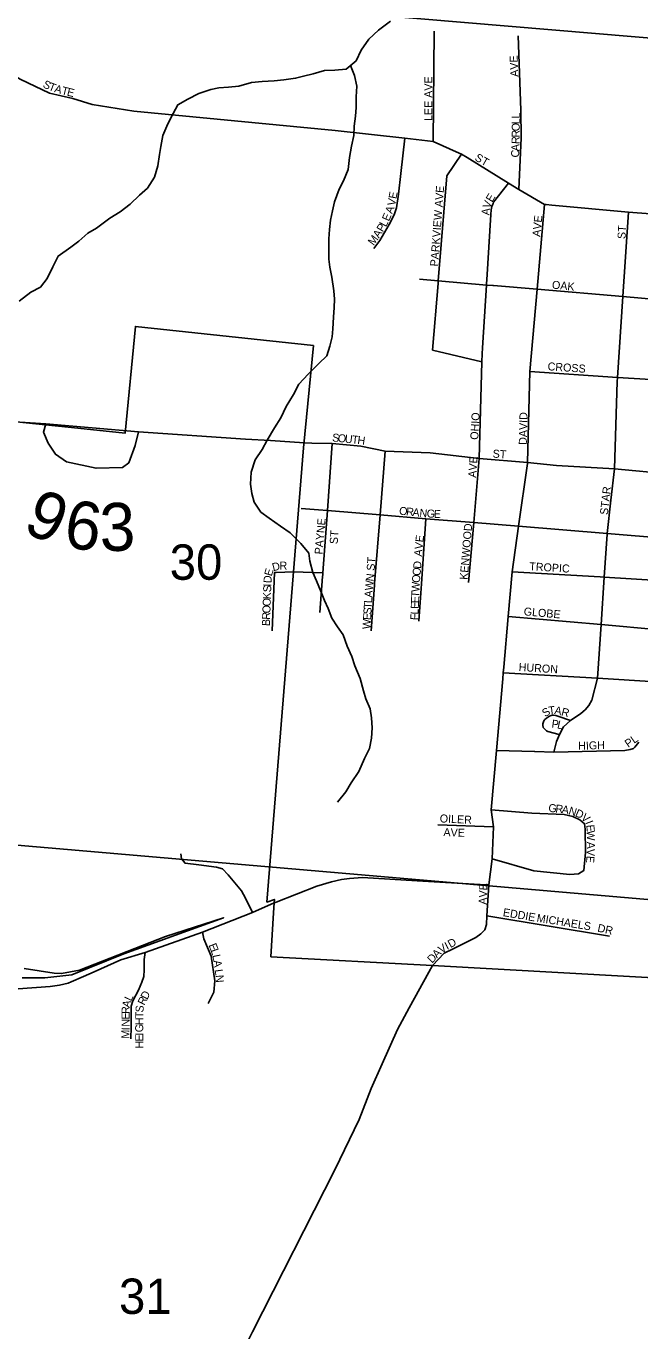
# Model space of a CAD drawing. Extents: x 1715311 to 2083412, y 146837 to 553079.
# Drawn here: x 1922693 to 1926526, y 376689 to 384841 of the extents above; entities that cross this region are included whole.
import ezdxf

# ---------------------------------------------------------------- set-up
doc = ezdxf.new("R2010")
doc.units = 0
for name, color, linetype in [('GM_X_City_Street', 7, 'Continuous'), ('GM_X_City_Street_Text', 7, 'Continuous'), ('GM_X_Corporation', 7, 'Continuous'), ('GM_X_County_Road', 7, 'Continuous'), ('GM_X_Minor_River', 7, 'Continuous'), ('GM_X_Section', 7, 'Continuous'), ('GM_X_Section_Text', 7, 'Continuous'), ('GM_X_State_Route', 7, 'Continuous'), ('GM_X_Township_Road', 7, 'Continuous'), ('GM_X_Township_Road_Text', 7, 'Continuous'), ('GM_X_Township_Subdivision', 7, 'Continuous'), ('GM_X_Township_Subdivision_Text', 7, 'Continuous')]:
    doc.layers.add(name, color=color, linetype=linetype)

msp = doc.modelspace()

# ---------------------------------------------------------------- linework, layer by layer
at = {"layer": 'GM_X_City_Street'}
for points in [[(1925235.5, 384119), (1925241.5, 384808.7)], [(1925770.8, 383820.3), (1925785, 384142.7), (1925782.2, 384314.8), (1925764.8, 384780.7)], [(1922704, 384486), (1922839.4, 384422.1), (1922984.8, 384387.5), (1923105.4, 384352), (1923365.5, 384309.4), (1924621.9, 384189.2), (1925058.1, 384139.8), (1925235.5, 384119), (1925397, 384047.5), (1925411.7, 384041), (1925446.7, 384019.5)], [(1924864.6, 383451.4), (1924901.6, 383501.8), (1924960.9, 383600.4), (1924990.7, 383661.7), (1925006.2, 383705), (1925018.9, 383790), (1925032.7, 383919.7), (1925058.1, 384139.8)], [(1925265.2, 383232.6), (1925265.2, 383232.9), (1925266.5, 383248.9), (1925320, 383905.1), (1925411.7, 384041)], [(1925446.7, 384019.5), (1925705.1, 383860.3), (1925770.8, 383820.3), (1925930.9, 383726.6), (1925941.5, 383725.6), (1925976.1, 383722.4)], [(1925609.1, 383733), (1925612.5, 383741.7), (1925705.1, 383860.3)], [(1925570.1, 383256.1), (1925595.1, 383663.3), (1925598, 383691.9), (1925602.2, 383714.2), (1925607.1, 383727.9), (1925609.1, 383733)], [(1925824.9, 382113.4), (1925838.1, 382681.9), (1925883.8, 383196.3), (1925930.9, 383726.6)], [(1925976.1, 383722.4), (1926454.5, 383678), (1926839.1, 383649)], [(1926419.6, 383150.6), (1926454.5, 383678)], [(1925149.2, 383258.9), (1925266.5, 383248.9), (1925568.1, 383223.2), (1925608.4, 383219.8), (1925611.3, 383219.5)], [(1925544, 382830.7), (1925568.1, 383223.2), (1925568.7, 383233.5), (1925570.1, 383256.1)], [(1925538.6, 382743), (1925231.2, 382816.1), (1925265.2, 383232.6)], [(1925611.3, 383219.5), (1925883.8, 383196.3), (1926419.6, 383150.6), (1926792, 383118.9)], [(1926384.4, 382620.7), (1926386.1, 382646.2), (1926419.6, 383150.6)], [(1925522.8, 382138.6), (1925538.6, 382743), (1925541.7, 382792.6), (1925544, 382830.7)], [(1925838.1, 382681.9), (1926386.1, 382646.2), (1926766.4, 382621.4), (1927132.3, 382597.6), (1927352.8, 382583.2), (1927486.9, 382571.2), (1927820.5, 382531.1)], [(1926345, 381878.6), (1926367.2, 382074.8), (1926384.3, 382619.3), (1926384.4, 382620.7)], [(1924476.5, 382236), (1924604.4, 382232.3), (1924782.7, 382217.3), (1924935.5, 382186), (1925216.8, 382175.6), (1925522.8, 382138.6), (1925824.9, 382113.4)], [(1924544.8, 381411.9), (1924545.8, 381425.3), (1924574, 381813.8), (1924604.4, 382232.3)], [(1924869.5, 381358.9), (1924903.6, 381786.7), (1924935.5, 382186)], [(1925456, 381364.1), (1925488.3, 381738.8), (1925522.8, 382138.6)], [(1926321.2, 381667.5), (1926321.6, 381671), (1926345, 381878.6)], [(1924411.4, 381827.2), (1924519.4, 381818.3), (1924519.7, 381818.3)], [(1924519.7, 381818.3), (1924574, 381813.8), (1924903.6, 381786.7), (1925189.4, 381763.1), (1925488.3, 381738.8), (1925768.5, 381716), (1926321.6, 381671), (1926698.1, 381640.4), (1927065.6, 381610.5)], [(1925161.3, 381356), (1925189.4, 381763.1)], [(1926261.3, 380766.6), (1926283.5, 381101.1), (1926303.2, 381397.6), (1926321.1, 381666.5), (1926321.2, 381667.5)], [(1924255.4, 381428), (1924363.2, 381431.9)], [(1924363.2, 381431.9), (1924545.8, 381425.3)], [(1924527.7, 381177.6), (1924544.1, 381402.8), (1924544.8, 381411.9)], [(1925728.1, 381431.8), (1926277.5, 381399.1)], [(1926277.5, 381399.1), (1926277.5, 381399.1), (1926303.2, 381397.6), (1926672.7, 381375.6), (1927046.6, 381353.3)], [(1924848.5, 381063.3), (1924868.6, 381348), (1924869.5, 381358.9)], [(1925145.2, 381123.5), (1925161.3, 381356), (1925161.3, 381356)], [(1925702.6, 381151.5), (1926283.5, 381101.1), (1926648, 381069.5), (1927029.7, 381036.4)], [(1925672.9, 380800.6), (1926261.3, 380766.6), (1926625.5, 380744.4), (1927010.2, 380723.3)], [(1926093.7, 380503.1), (1926157.9, 380545.2), (1926184.3, 380569.9), (1926208.2, 380595.7), (1926226, 380629.4), (1926261.3, 380766.6)], [(1925989.4, 380305.3), (1926005.3, 380370.5), (1926023, 380414.2), (1926048.1, 380462), (1926093.7, 380503.1), (1926014.6, 380529.4), (1926001.3, 380534), (1925987.5, 380535.2), (1925980.6, 380534.9), (1925972.3, 380532.8), (1925962.2, 380529.4), (1925954.4, 380524.8), (1925942.4, 380517), (1925932.8, 380508.3), (1925926.3, 380499.7), (1925919.3, 380481.1), (1925919, 380472.9), (1925922.6, 380459.3), (1925931.4, 380447.6), (1925942.4, 380437), (1925951.3, 380432.9), (1926021, 380414.2)], [(1925630.4, 380314.8), (1925867.1, 380308.5), (1925869.7, 380308.5)], [(1925869.7, 380308.5), (1925989.4, 380305.3), (1926431.9, 380314), (1926464.7, 380321), (1926485.9, 380328.1), (1926493.8, 380336.5), (1926519, 380365.9)], [(1925602.9, 379638.2), (1925863.8, 379563.4), (1926089.5, 379540.8), (1926143.1, 379543.7), (1926175, 379564.3), (1926186.2, 379676.6), (1926185.2, 379823), (1926179.8, 379856.9), (1926150.7, 379880.8), (1926106.4, 379902), (1926052.4, 379914.2), (1925850.2, 379922.7), (1925598.1, 379945)], [(1925264.1, 379850.2), (1925612.7, 379837.7)], [(1925230.6, 378971), (1925303.1, 379048.5), (1925354.7, 379073.6), (1925501.1, 379146.1), (1925533.2, 379168.4), (1925558.3, 379194.8), (1925568, 379226.9), (1925570.8, 379281.3), (1925582, 379475.1)], [(1925570.8, 379281.3), (1926335.4, 379155)]]:
    msp.add_lwpolyline(points, dxfattribs=at)
at = {"layer": 'GM_X_Corporation'}
for points in [[(1926871.9, 378880.9), (1925230.6, 378971), (1924222, 379026.3), (1924238.3, 379301.2), (1924241.9, 379362.2), (1924243.2, 379384.3), (1924196.3, 379367.4), (1924425.8, 382205.5), (1924487.3, 382845), (1923375, 382964.1), (1923312, 382298.3), (1923016.3, 382329.7), (1921904.6, 382443.3)], [(1922681.5, 378953.2), (1922867.7, 378924.5), (1922913.8, 378920.8), (1923026.3, 378943.4), (1923563.5, 379153.1), (1923925.7, 379269.8), (1923302.5, 379045), (1922978, 378913.3), (1922809.7, 378893.7), (1922668.2, 378894.6)]]:
    msp.add_lwpolyline(points, dxfattribs=at)
at = {"layer": 'GM_X_County_Road'}
for points in [[(1921450.3, 385356.2), (1921709.9, 385163.8), (1921988, 384966.4), (1922230.3, 384795.3), (1922379.6, 384673.8), (1922655.4, 384508.9), (1922704, 384486)], [(1922328.1, 382387.8), (1922816.6, 382354.9), (1923394.6, 382306.8), (1924061.9, 382259.3), (1924218.9, 382252), (1924428.8, 382237.3), (1924476.5, 382236)], [(1923193.3, 374373.1), (1923215.2, 374421.6), (1923311.2, 374605.7), (1923539.7, 375036.4), (1923665, 375367.3), (1924059, 376586.2), (1924061.9, 376595.2), (1924107.1, 376682.7), (1924621.3, 377694.5), (1924771.9, 378009.6), (1924848.5, 378203.4), (1924915.5, 378356.8), (1925013.1, 378571.6), (1925085.6, 378706.8), (1925208.3, 378929.9), (1925230.6, 378971)]]:
    msp.add_lwpolyline(points, dxfattribs=at)
at = {"layer": 'GM_X_Minor_River'}
for points in [[(1924967.7, 384871.4), (1924893.4, 384815.9), (1924833, 384760.2), (1924784.6, 384690.5), (1924754.2, 384624.6), (1924691.9, 384571), (1924619.9, 384565.5), (1924556, 384563.9), (1924485.9, 384542.3), (1924425.9, 384528.7), (1924375.8, 384515), (1924301.8, 384505.5), (1924241.9, 384497.9), (1924165.9, 384494.4), (1924099.9, 384488.8), (1924021.9, 384465.3), (1923955.9, 384459.8), (1923895.9, 384454.1), (1923845.9, 384444.5), (1923771.8, 384418.9), (1923703.6, 384383.3), (1923639.5, 384349.7), (1923597, 384268), (1923570.6, 384216.1), (1923546.3, 384158.2), (1923533.8, 384088.2), (1923525.5, 384038.2), (1923515, 383968.2), (1923494.5, 383896.3), (1923450.1, 383828.5), (1923399.9, 383784.8), (1923341.5, 383729.1), (1923279.3, 383679.5), (1923215.1, 383639.9), (1923132.7, 383578.4), (1923078.6, 383546.7), (1923022.3, 383497), (1922972.1, 383459.3), (1922893.8, 383403.8), (1922859.3, 383335.9), (1922824.9, 383264.1), (1922782.6, 383210.3), (1922722.4, 383178.7), (1922650.1, 383123.1)], [(1924718.6, 384593.9), (1924743.6, 384532.6), (1924759.1, 384466.4), (1924754.6, 384398.4), (1924754.2, 384332.3), (1924749.8, 384278.3), (1924741.4, 384216.3), (1924739, 384158.3), (1924724.6, 384090.3), (1924712.1, 384020.3), (1924703.6, 383944.3), (1924675.2, 383874.4), (1924648.8, 383822.6), (1924618.3, 383742.7), (1924605.9, 383686.7), (1924593.6, 383628.8), (1924587.2, 383570.7), (1924582.8, 383510.7), (1924582.4, 383452.7), (1924583.9, 383384.6), (1924589.6, 383334.5), (1924601.1, 383272.4), (1924614.5, 383186.2), (1924618.1, 383134.1), (1924615.8, 383082.1), (1924613.4, 383022), (1924608.9, 382950), (1924604.6, 382900), (1924590.2, 382842), (1924571.8, 382780.1), (1924521.5, 382732.3), (1924455.1, 382666.7), (1924396.7, 382603), (1924362.3, 382539.2), (1924315.9, 382463.4), (1924283.4, 382393.6), (1924243.1, 382331.8), (1924198.6, 382254), (1924166.2, 382196.2), (1924123.8, 382130.4), (1924097.3, 382054.5), (1924094.8, 381978.4), (1924102.4, 381920.3), (1924116, 381866.1), (1924159.5, 381803.8), (1924211.2, 381767.4), (1924280.8, 381716.9), (1924342.5, 381674.5), (1924407.9, 381608), (1924457.5, 381547.6), (1924465.1, 381497.5), (1924482.6, 381427.3), (1924506.3, 381375), (1924535.7, 381304.8), (1924555.4, 381252.6), (1924579, 381202.4), (1924602.6, 381142.2), (1924638.2, 381087.9), (1924673.8, 381037.6), (1924697.3, 380967.3), (1924726.8, 380903.1), (1924746.4, 380842.9), (1924779.8, 380764.6), (1924799.3, 380688.4), (1924814.9, 380638.2), (1924840.5, 380576), (1924850.1, 380519.8), (1924853.6, 380455.8), (1924849.2, 380391.7), (1924836.8, 380327.7), (1924806.4, 380263.9), (1924769.9, 380184), (1924723.4, 380112.2), (1924689.1, 380056.4), (1924636.7, 379992.7)]]:
    msp.add_lwpolyline(points, dxfattribs=at)
at = {"layer": 'GM_X_Section'}
for points in [[(1921946.4, 390512.9), (1927828.2, 390090.9), (1927315.1, 384705.4), (1921387.4, 385205.6)], [(1921387.4, 385205.6), (1927315.1, 384705.4), (1926912.1, 379353.7), (1920992.4, 379865.9)], [(1920992.4, 379865.9), (1926912.1, 379353.7), (1926539.2, 374077.9), (1926287.1, 374098.4), (1920577.5, 374582.2)]]:
    msp.add_lwpolyline(points, close=True, dxfattribs=at)
at = {"layer": 'GM_X_State_Route'}
for points in [[(1925675.9, 380836.3), (1925702.6, 381151.5), (1925728.1, 381431.8), (1925768.5, 381716), (1925824.2, 382108.1)], [(1925824.2, 382108.1), (1925824.9, 382113.4), (1926005.6, 382095.7), (1926367.2, 382074.8), (1926723.8, 382040.6)], [(1925561.5, 379476.3), (1925582, 379475.1), (1925602.9, 379638.2), (1925612.7, 379837.7), (1925598.1, 379945), (1925630.4, 380314.8), (1925669.6, 380762.8), (1925672.9, 380800.6), (1925675.9, 380836.3)], [(1924253.8, 379366.9), (1924508.3, 379466.8), (1924599, 379494.6), (1924661.7, 379508.6), (1924711.9, 379515.5), (1924792.8, 379521.1), (1925135.3, 379501.2)], [(1925135.3, 379501.2), (1925561.5, 379476.3)], [(1923118.3, 378932), (1923284.3, 379006.3), (1923435.5, 379052.3), (1923794.1, 379179.5), (1924106.7, 379303.6), (1924241.9, 379362.2), (1924253.8, 379366.9)], [(1922973, 378868.9), (1922973.4, 378869.1), (1923051.8, 378902.2), (1923118.3, 378932)], [(1920903.7, 376978.2), (1920906.5, 376980), (1921161.8, 377166), (1921306.8, 377318.9), (1921419.9, 377524), (1921686.1, 378337), (1921764.5, 378545.2), (1921803.7, 378596.6), (1921894.3, 378695.3), (1921974.1, 378773.8), (1922026.8, 378813), (1922094.4, 378827.8), (1922185, 378826.5), (1922642.1, 378825.1), (1922842.2, 378840), (1922901.7, 378849.5), (1922955.8, 378861.6), (1922973, 378868.9)]]:
    msp.add_lwpolyline(points, dxfattribs=at)
at = {"layer": 'GM_X_Township_Road'}
for points in [[(1922816.6, 382354.9), (1922801.3, 382303.3), (1922830, 382234.4), (1922875.9, 382165.5), (1922944.1, 382117.7), (1923129.6, 382078.7), (1923295.6, 382083.6), (1923334.6, 382112.9), (1923373.7, 382220.3), (1923394.6, 382306.8)], [(1924106.7, 379303.6), (1924063.5, 379391.5), (1924038.4, 379438.9), (1923954.7, 379537.9), (1923918.5, 379575.5), (1923882.2, 379586.7), (1923772.1, 379600.6), (1923685.7, 379610.4), (1923664, 379638.1), (1923659.4, 379668.7)]]:
    msp.add_lwpolyline(points, dxfattribs=at)
at = {"layer": 'GM_X_Township_Subdivision'}
for points in [[(1924229.6, 381061.5), (1924244.1, 381427.6), (1924254.9, 381428), (1924255.4, 381428)], [(1923794.1, 379179.5), (1923801.6, 379139.1), (1923848.6, 379029), (1923871.9, 378875.9), (1923864.1, 378805.8), (1923830.4, 378733.2)], [(1923435.5, 379052.3), (1923429.4, 379008.4), (1923430.6, 378945), (1923426.9, 378903.5), (1923415.9, 378868.1), (1923394, 378818.1), (1923358.6, 378751), (1923348.8, 378718.1), (1923348.1, 378588.7), (1923347.6, 378513.2)]]:
    msp.add_lwpolyline(points, dxfattribs=at)

# ---------------------------------------------------------------- texts
at = {"layer": 'GM_X_City_Street_Text'}
for s, rotation, p in [('AVE', 91.97391, (1925766.8, 384524.7)), ('S', 334.0767, (1922792.8, 384460.7)), ('T', 338.82959, (1922828.6, 384443.5)), ('A', 343.58249, (1922865.8, 384429.4)), ('LEE AVE', 90, (1925230, 384247.8)), ('T', 345.95894, (1922910.2, 384416.3)), ('E', 345.95894, (1922944.3, 384407.8)), ('O', 89.99284, (1925775.6, 384184)), ('L', 89.99561, (1925775.6, 384263.2)), ('L', 89.99561, (1925775.6, 384228)), ('R', 88.31904, (1925774.2, 384103.2)), ('R', 89.66177, (1925775.4, 384144.1)), ('C', 87.98405, (1925771.2, 384019.3)), ('A', 87.96706, (1925772.6, 384058.9)), ('ST', 330.24504, (1925490.5, 384005.2)), ('PARKVIEW AVE', 85.64331, (1925265.3, 383337.7)), ('V', 79.3054, (1924996.8, 383715.1)), ('E', 79.62948, (1925005, 383758.6)), ('V', 70.45204, (1925589.2, 383697.6)), ('E', 58.67536, (1925602.8, 383736.7)), ('E', 66.6488, (1924958.6, 383617.9)), ('A', 69.12914, (1924978.5, 383664.7)), ('A', 85.38337, (1925586.4, 383657.1)), ('AVE', 84.08948, (1925903.3, 383522.8)), ('P', 58.8805, (1924920.3, 383550.3)), ('L', 61.61974, (1924939.8, 383582.7)), ('ST', 86.42535, (1926435.7, 383509.2)), ('M', 53.38874, (1924862.6, 383466.2)), ('A', 57.9944, (1924896.6, 383512.2)), ('OAK', 354.29301, (1925975.2, 383201.2)), ('CROSS', 356.09659, (1925948.5, 382690.8)), ('OHIO', 86.73128, (1925516.1, 382255.1)), ('DAVID', 88.72761, (1925819.6, 382224)), ('S', 354.30843, (1924602.3, 382246.4)), ('O', 354.28506, (1924637.4, 382242.9)), ('U', 354.30474, (1924681.2, 382238.5)), ('T', 354.30843, (1924725, 382234.2)), ('H', 352.12952, (1924759.5, 382230.7)), ('ST', 356.42622, (1925605.2, 382145.2)), ('AVE', 85.90883, (1925502.9, 382017.7)), ('STAR', 83.65713, (1926325.7, 381784.8)), ('O', 354.17632, (1925020.4, 381788.8)), ('R', 354.16133, (1925064.2, 381784.3)), ('A', 354.15458, (1925103.6, 381780.3)), ('N', 354.60876, (1925147.8, 381775.7)), ('G', 356.63739, (1925193.5, 381771.5)), ('E', 357.12603, (1925237.9, 381768.9)), ('PAYNE', 85.03312, (1924543.7, 381538.2)), ('KENWOOD', 85.23886, (1925450.1, 381379.8)), ('ST', 86.42621, (1924638.3, 381603)), ('AVE', 84.08948, (1925164.1, 381525.2)), ('ST', 86.42535, (1924869.3, 381436.8)), ('O', 84.81348, (1925155.1, 381404.8)), ('D', 84.81348, (1925159.1, 381448.6)), ('TROPIC', 356.49393, (1925834, 381441.2)), ('W', 85.32014, (1924857.8, 381312.9)), ('N', 82.21612, (1924862.4, 381369.2)), ('W', 87.34246, (1925148.9, 381304.4)), ('O', 85.22909, (1925151.5, 381361)), ('A', 86.47984, (1924855.1, 381269.2)), ('T', 87.79505, (1925147.5, 381269.3)), ('S', 86.4676, (1924848.6, 381163.8)), ('T', 86.44582, (1924850.7, 381198.9)), ('L', 86.45699, (1924852.9, 381234.1)), ('E', 87.78114, (1925144.8, 381198.9)), ('E', 87.7596, (1925146.1, 381234.1)), ('GLOBE', 355.03272, (1925799.1, 381159.6)), ('W', 86.46666, (1924842.9, 381071.6)), ('E', 86.44582, (1924846.4, 381128.7)), ('F', 87.7869, (1925142.1, 381128.6)), ('L', 87.78114, (1925143.4, 381163.8)), ('HURON', 356.49837, (1925768, 380812)), ('S', 33.28845, (1925934.7, 380521.6)), ('T', 7.26059, (1925958.6, 380538.8)), ('A', 349.09301, (1925989.3, 380543.4)), ('R', 345.06858, (1926031.6, 380535.3)), ('P', 352.63101, (1925972.5, 380458.6)), ('L', 346.65308, (1926006.1, 380454.4)), ('PL', 34.70215, (1926452.9, 380330.7)), ('HIGH', 1.63568, (1926141.2, 380319.2)), ('G', 354.61561, (1925953, 379932)), ('OILER', 357.2086, (1925275.1, 379866)), ('R', 354.60111, (1925996.8, 379927.9)), ('A', 350.60236, (1926035.3, 379924.2)), ('N', 343.80538, (1926077.2, 379917.4)), ('D', 335.95762, (1926117.7, 379905.8)), ('V', 318.38643, (1926154.5, 379890)), ('AVE', 358.02636, (1925298.4, 379780.1)), ('I', 290.86808, (1926183.8, 379866)), ('E', 275.91177, (1926190.9, 379848.8)), ('W', 270.4035, (1926194.4, 379815)), ('A', 269.92532, (1926194.8, 379744.7)), ('V', 268.05444, (1926194.8, 379701.2)), ('E', 265.59709, (1926193.3, 379657.8)), ('AVE', 87.9479, (1925568.8, 379350.9)), ('EDDIE', 350.31134, (1925667.8, 379280.7)), ('MICHAELS', 350.76998, (1925878.9, 379245.5)), ('DR', 347.46476, (1926257.9, 379183.8)), ('V', 34.24173, (1925287.3, 379044.3)), ('I', 27.48373, (1925322.4, 379068.2)), ('D', 29.83297, (1925343.9, 379079.5)), ('D', 45.78821, (1925228, 378982.9)), ('A', 45.82775, (1925258.7, 379014.4))]:
    msp.add_text(s, height=50, rotation=rotation, dxfattribs=at).set_placement(p)
at = {"layer": 'GM_X_Section_Text'}
for s, p in [('30', (1923589.4, 381381.5)), ('31', (1923272.7, 376794.5))]:
    msp.add_text(s, height=221, rotation=0.00001, dxfattribs=at).set_placement(p)
at = {"layer": 'GM_X_Township_Road_Text'}
for s, rotation, p in [('9', 336.13189, (1922662.3, 381686.2)), ('6', 352.47992, (1922920.9, 381586.3)), ('3', 1.32835, (1923154.4, 381559.4))]:
    msp.add_text(s, height=300, rotation=rotation, dxfattribs=at).set_placement(p)
at = {"layer": 'GM_X_Township_Subdivision_Text'}
for s, rotation, p in [('E', 73.23116, (1924226, 381400.5)), ('D', 14.64623, (1924236.3, 381434.4)), ('R', 0.00001, (1924275.5, 381445.1)), ('D', 87.8774, (1924224.9, 381359.8)), ('K', 87.8774, (1924221.1, 381258.7)), ('S', 87.8774, (1924222.8, 381302.7)), ('I', 87.8774, (1924224.1, 381337.8)), ('O', 87.8774, (1924217.9, 381170.7)), ('O', 87.8774, (1924219.5, 381214.7)), ('B', 87.8774, (1924215, 381091.6)), ('R', 87.8774, (1924216.4, 381131.2)), ('E', 291.4868, (1923831.2, 379098.9)), ('L', 289.69609, (1923843.9, 379066.5)), ('L', 281.57777, (1923855.3, 379035.2)), ('A', 278.20119, (1923862.2, 379001.5)), ('L', 277.94852, (1923870.3, 378944.9)), ('N', 274.74913, (1923875.1, 378910.8)), ('L', 63.94813, (1923348.4, 378745.1)), ('R', 62.91349, (1923430.4, 378718.9)), ('D', 63.45515, (1923448.7, 378754.6)), ('R', 89.63567, (1923339, 378668.5)), ('A', 76.25004, (1923338.9, 378705.1)), ('T', 89.26231, (1923424.1, 378642)), ('S', 85.132, (1923424.5, 378676.3)), ('N', 89.62837, (1923338.5, 378589.3)), ('E', 89.64432, (1923338.8, 378633.3)), ('G', 90, (1923424.1, 378554.2)), ('H', 89.91255, (1923424.1, 378598.2)), ('M', 89.63575, (1923338, 378514.5)), ('I', 89.63618, (1923338.4, 378567.3)), ('I', 90, (1923424.1, 378532.2)), ('E', 90, (1923424.1, 378497)), ('H', 90, (1923424.1, 378453))]:
    msp.add_text(s, height=50, rotation=rotation, dxfattribs=at).set_placement(p)

doc.saveas('drawing.dxf')
